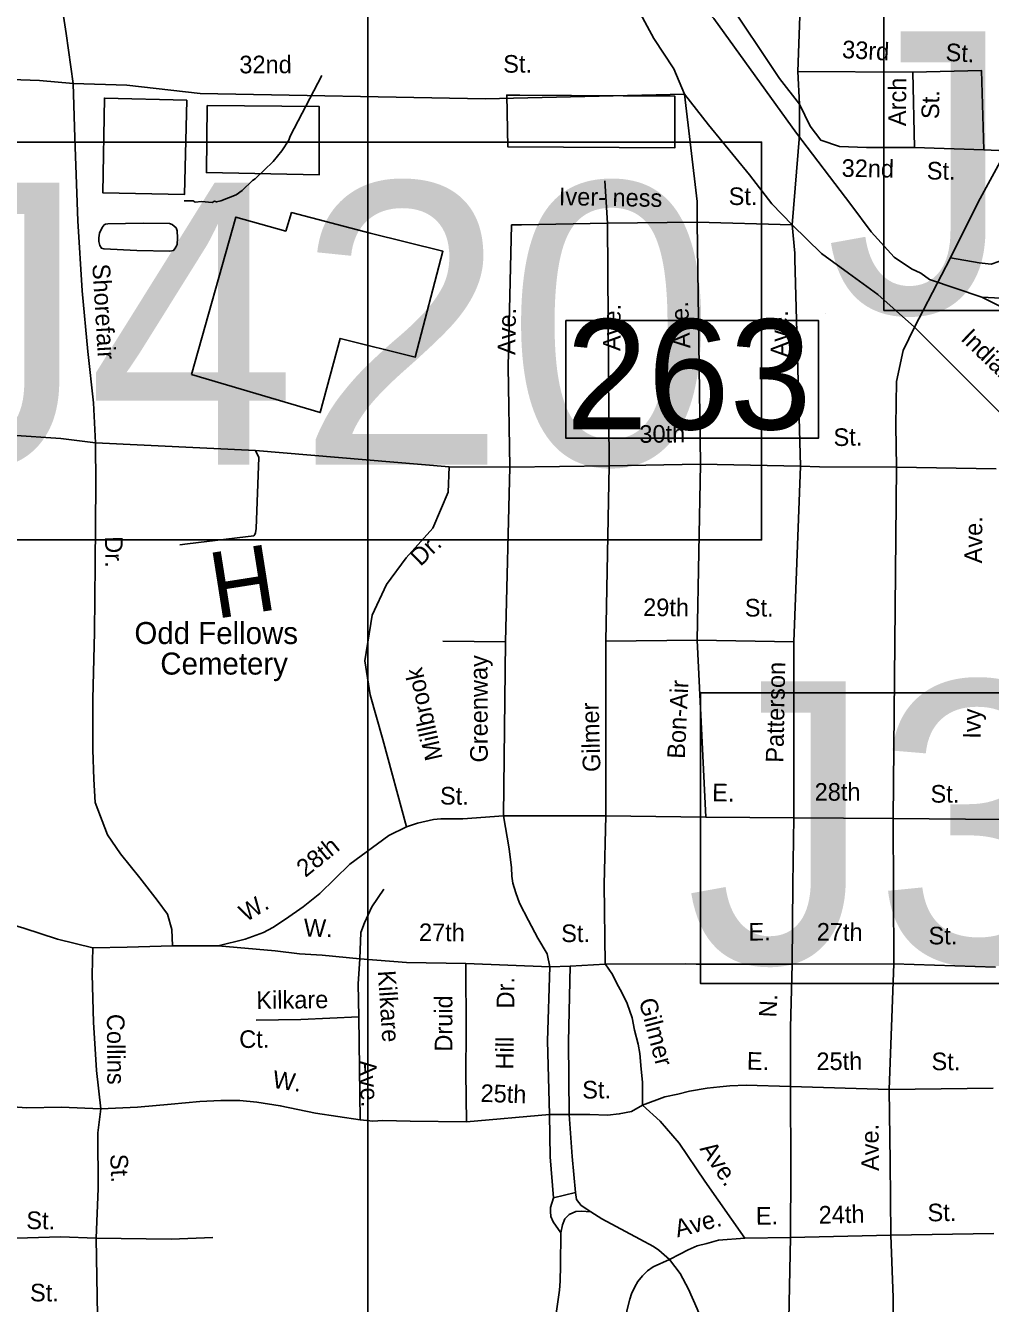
# Model space of a CAD drawing. Extents: x 1551653 to 1702041, y 811336 to 920032.
# Drawn here: x 1630337 to 1633932, y 864827 to 869587 of the extents above; entities that cross this region are included whole.
import ezdxf

# ---------------------------------------------------------------- set-up
doc = ezdxf.new("R2010")
doc.units = 0
for name, color, linetype in [('Old_Level_10', 7, 'Continuous'), ('Old_Level_22', 7, 'Continuous'), ('Old_Level_31', 7, 'Continuous'), ('Old_Level_35', 7, 'Continuous'), ('Old_Level_4', 7, 'Continuous'), ('Old_Level_41', 7, 'Continuous'), ('Old_Level_44', 7, 'Continuous'), ('Old_Level_62', 7, 'Continuous'), ('Old_Level_63', 7, 'Continuous')]:
    doc.layers.add(name, color=color, linetype=linetype)

msp = doc.modelspace()

# ---------------------------------------------------------------- linework, layer by layer
at = {"layer": 'Old_Level_31'}
msp.add_lwpolyline([(1632349.79, 868487.597), (1633291.968, 868487.597), (1633291.968, 868050.173), (1632349.79, 868050.173), (1632349.79, 868487.597)], dxfattribs=at)
at = {"layer": 'Old_Level_35'}
for p, q in [((1633225.092, 869692.493), (1633214.661, 869415.601)), ((1633214.661, 869415.601), (1633220.744, 869293.843)), ((1633643.535, 869412.557), (1633214.661, 869415.601)), ((1633643.535, 869412.557), (1633649.619, 869132.515)), ((1633220.744, 869293.843), (1633220.744, 869178.174)), ((1633220.744, 869178.174), (1633193.384, 868844.331)), ((1633649.619, 869132.515), (1633908.16, 869123.383)), ((1633908.16, 869123.383), (1633990.285, 869120.339)), ((1632505.367, 868851.15), (1632495.358, 869008.074)), ((1632838.998, 868854.489), (1632505.367, 868851.15)), ((1632505.367, 868851.15), (1632512.039, 867946.335)), ((1633193.384, 868844.331), (1632838.998, 868854.489)), ((1632838.998, 868854.489), (1632852.343, 867953.012)), ((1633783.451, 868721.583), (1633649.729, 868463.533)), ((1633649.729, 868463.533), (1633981.271, 868131.744)), ((1631194.496, 868003.269), (1630598.445, 868032.736)), ((1631915.765, 867943.448), (1631194.496, 868003.269)), ((1632141.753, 867941.255), (1631915.765, 867943.448)), ((1632141.753, 867941.255), (1632125.286, 867290.721)), ((1632512.039, 867946.335), (1632141.753, 867941.255)), ((1632512.039, 867946.335), (1632498.953, 867294.06)), ((1632852.343, 867953.012), (1632512.039, 867946.335)), ((1632852.343, 867953.012), (1632839.256, 867297.399)), ((1633224.346, 867944.876), (1632852.343, 867953.012)), ((1633224.346, 867944.876), (1633199.578, 867290.721)), ((1633582.644, 867941.223), (1633570.132, 866633.093)), ((1633953.727, 867935.136), (1633582.644, 867941.223)), ((1632125.286, 867290.721), (1631891.744, 867294.06)), ((1632125.286, 867290.721), (1632118.613, 866642.993)), ((1632498.953, 867294.06), (1632839.256, 867297.399)), ((1632498.953, 867294.06), (1632499.873, 866643.267)), ((1632839.256, 867297.399), (1632871.585, 866637.798)), ((1632839.256, 867297.399), (1633199.578, 867290.721)), ((1633199.578, 867290.721), (1633199.652, 866635.175)), ((1632499.873, 866643.267), (1632118.613, 866642.993)), ((1632871.585, 866637.798), (1632499.873, 866643.267)), ((1633199.652, 866635.175), (1632871.585, 866637.798)), ((1633570.132, 866633.093), (1633199.652, 866635.175)), ((1633973.081, 866628.928), (1633570.132, 866633.093)), ((1633570.132, 866633.093), (1633572.213, 866091.615)), ((1631054.841, 866159.202), (1630885.384, 866159.202)), ((1632281.044, 866128.813), (1632290.47, 866080.594)), ((1631977.836, 866093.565), (1632290.47, 866080.594)), ((1632366.368, 866083.455), (1632290.47, 866080.594)), ((1632366.368, 866083.455), (1632497.14, 866090.831)), ((1632496.401, 866091.621), (1632836.054, 866090.831)), ((1632836.054, 866090.831), (1633194.1, 866090.831)), ((1633572.213, 866091.615), (1633194.1, 866090.831)), ((1633572.213, 866091.615), (1633555.563, 865623.862)), ((1633572.213, 866091.615), (1633951.018, 866079.12)), ((1631579.611, 865893.922), (1631584.259, 865511.045)), ((1633187.165, 865634.275), (1633555.563, 865623.862)), ((1633555.563, 865623.862), (1633942.693, 865628.027)), ((1632289.418, 865530.189), (1631980.569, 865502.841)), ((1632363.215, 865530.189), (1632289.418, 865530.189)), ((1632304.013, 865220.458), (1632386.24, 865239.399)), ((1630879.56, 865066.092), (1630600.528, 865069.654)), ((1630600.528, 865069.654), (1630605.185, 864780.716)), ((1630879.938, 865066.696), (1631034.941, 865072.549)), ((1633187.266, 865072.043), (1633017.345, 865070.491)), ((1633561.038, 865080.659), (1633187.266, 865072.043)), ((1633944.774, 865087.27), (1633561.038, 865080.659))]:
    msp.add_line(p, q, dxfattribs=at)
for points in [[(1632694.065, 870387.446), (1632786.189, 870295.216), (1632841.873, 870195.498), (1632865.318, 870045.92), (1632915.14, 869749.699), (1632944.447, 869693.974), (1633146.665, 869388.953), (1633220.744, 869293.843)], [(1632242.691, 870253.545), (1632339.725, 870142.594), (1632397.96, 870038.295), (1632484.517, 869907.882), (1632502.445, 869864.063), (1632678.02, 869537.877), (1632752.759, 869425.759), (1632792.605, 869330.663)], [(1630400.627, 870155.806), (1630422.707, 869991.663), (1630460.49, 869743.35), (1630488.728, 869557.264), (1630514.961, 869371.021)], [(1630514.961, 869371.021), (1630389.115, 869382.182), (1630145.346, 869390.535), (1629899.575, 869398.931), (1629779.851, 869405.965), (1629649.805, 869407.405)], [(1633643.535, 869412.557), (1633899.035, 869418.645), (1633908.16, 869123.383)], [(1630514.961, 869371.021), (1630521.064, 869168.981), (1630532.176, 868858.971), (1630547.711, 868599.103), (1630569.531, 868372.926), (1630589.843, 868180.8), (1630598.445, 868032.736)], [(1632792.605, 869330.663), (1632049.372, 869313.541), (1630988.458, 869334.071), (1630714.757, 869365.165), (1630514.961, 869371.021)], [(1632792.605, 869330.663), (1632838.998, 868931.281), (1632838.998, 868854.489)], [(1632792.605, 869330.663), (1632881.49, 869217.16), (1633034.74, 869030.034), (1633117.495, 868922.666), (1633193.384, 868844.331)], [(1633220.744, 869293.843), (1633260.285, 869211.657), (1633299.827, 869159.91), (1633369.785, 869135.559), (1633470.16, 869132.515), (1633567.494, 869132.515), (1633649.619, 869132.515)], [(1633990.285, 869120.339), (1633886.868, 868928.571), (1633783.451, 868721.583)], [(1632148.455, 868844.237), (1632135.111, 868316.706), (1632141.753, 867941.255)], [(1632505.367, 868851.15), (1632185.155, 868844.237), (1632148.455, 868844.237)], [(1633193.384, 868844.331), (1633203.209, 868738.615), (1633203.363, 868716.597), (1633224.346, 867944.876)], [(1633193.384, 868844.331), (1633302.811, 868737.379), (1633403.185, 868664.325), (1633512.686, 868585.182), (1633649.729, 868463.533)], [(1633783.451, 868721.583), (1633889.91, 868703.32), (1633935.535, 868697.232), (1634020.701, 868727.672), (1634105.868, 868739.847), (1634178.868, 868730.715), (1634340.076, 868715.496), (1634583.409, 868669.836)], [(1633649.729, 868463.533), (1633606.977, 868376.506), (1633582.644, 868260.836), (1633579.602, 868096.464), (1633582.644, 867941.223)], [(1629968.055, 868079.205), (1630092.551, 868077.093), (1630283.625, 868060.454), (1630469.29, 868048.675), (1630598.445, 868032.736)], [(1630885.384, 866159.202), (1630882.651, 866219.368), (1630866.252, 866276.799), (1630827.946, 866329.239), (1630763.396, 866412.195), (1630690.968, 866501.512), (1630642.172, 866572.142), (1630596.198, 866692.942), (1630591.759, 866779.881), (1630587.825, 866889.277), (1630587.642, 867077.194), (1630593.915, 867327.013), (1630596.27, 867580.916), (1630599.079, 867876.831), (1630598.445, 868032.736)], [(1631194.496, 868003.269), (1631206.843, 867977.497), (1631196.676, 867713.754), (1631194.543, 867697.586), (1631191.61, 867691.044), (1631187.516, 867686.523), (1631156.6, 867681.749), (1630940.554, 867655.926), (1630912.07, 867652.504)], [(1631915.765, 867943.448), (1631911.762, 867848.301), (1631855.045, 867714.749), (1631754.955, 867604.569), (1631681.557, 867504.405), (1631628.175, 867390.885), (1631601.485, 867220.606), (1631621.503, 867093.731), (1631668.211, 866926.792), (1631756.448, 866602.244)], [(1633582.644, 867941.223), (1633295.076, 867943.54), (1633224.346, 867944.876)], [(1632118.613, 866642.993), (1631966.903, 866632.328), (1631884.908, 866632.328), (1631857.576, 866629.594), (1631797.446, 866615.919), (1631756.448, 866602.244)], [(1632118.613, 866642.993), (1632139.093, 866520.2), (1632147.868, 866448.691), (1632149.459, 866418.642), (1632152.93, 866392.556), (1632164.4, 866356.306), (1632178.035, 866318.206), (1632210.942, 866253.704), (1632246.011, 866187.156), (1632281.044, 866128.813)], [(1632499.873, 866643.267), (1632492.611, 866387.657), (1632496.401, 866091.621)], [(1633199.652, 866635.175), (1633195.49, 866389.427), (1633194.1, 866090.831)], [(1631756.448, 866602.244), (1631690.852, 866569.427), (1631545.993, 866462.768), (1631433.933, 866353.374), (1631371.07, 866304.148), (1631305.474, 866257.655), (1631259.01, 866227.573), (1631223.479, 866208.428), (1631155.149, 866183.815), (1631054.841, 866159.202)], [(1631671.72, 866369.784), (1631627.989, 866304.148), (1631600.657, 866243.982), (1631586.992, 866208.428), (1631582.344, 866109.974)], [(1630587.468, 866150.997), (1630456.275, 866183.815), (1630330.549, 866224.837), (1630169.126, 866271.539)], [(1630587.468, 866150.997), (1630585.204, 866052.409), (1630590.197, 865874.407), (1630601.133, 865694.279), (1630617.532, 865552.068)], [(1630885.384, 866159.202), (1630715.927, 866153.732), (1630587.468, 866150.997)], [(1631054.841, 866159.202), (1631267.21, 866140.058), (1631358.224, 866129.118), (1631442.952, 866123.649), (1631582.344, 866109.974)], [(1631582.344, 866109.974), (1631576.878, 866016.99), (1631579.611, 865893.922)], [(1631582.344, 866109.974), (1631756.448, 866096.3), (1631977.836, 866093.565)], [(1631977.836, 866093.565), (1631979.158, 865836.986), (1631977.074, 865685.149), (1631980.569, 865502.841)], [(1632290.47, 866080.594), (1632282.464, 865804.811), (1632289.418, 865530.189)], [(1632366.368, 866083.455), (1632360.443, 865801.625), (1632363.215, 865530.189)], [(1632496.401, 866091.621), (1632524.472, 866052.543), (1632539.393, 866021.11), (1632560.61, 865982.058), (1632578.258, 865944.479), (1632597.369, 865890.26), (1632606.467, 865844.695), (1632620.133, 865792.733), (1632625.599, 865757.181), (1632631.066, 865699.749), (1632636.532, 865650.521), (1632636.532, 865565.741)], [(1633194.1, 866090.831), (1633187.165, 865852.949), (1633187.165, 865634.275)], [(1631579.611, 865893.922), (1631362.387, 865883.938), (1631196.463, 865882.104)], [(1633187.165, 865634.275), (1633021.91, 865639.582), (1632961.781, 865636.848), (1632923.516, 865634.112), (1632877.052, 865628.643), (1632811.455, 865617.703), (1632767.725, 865606.764), (1632718.527, 865595.825), (1632636.532, 865565.741)], [(1633187.165, 865634.275), (1633188.903, 865329.95), (1633187.266, 865072.043)], [(1631584.259, 865511.045), (1631417.534, 865535.659), (1631286.342, 865563.007), (1631198.88, 865576.681), (1631136.017, 865582.151), (1631111.418, 865582.151), (1631064.954, 865582.151), (1630986.511, 865579.416), (1630879.918, 865568.477), (1630754.191, 865557.537), (1630617.532, 865552.068)], [(1633555.563, 865623.862), (1633558.997, 865354.648), (1633561.038, 865080.659)], [(1630617.532, 865552.068), (1630469.941, 865557.537), (1630341.481, 865554.802), (1630168.541, 865567.19)], [(1630617.532, 865552.068), (1630606.6, 865461.818), (1630608.035, 865254.504), (1630600.528, 865069.654)], [(1632289.418, 865530.189), (1632292.3, 865372.778), (1632304.013, 865220.458)], [(1632636.532, 865565.741), (1632595.535, 865541.129), (1632549.071, 865532.924), (1632505.339, 865527.454), (1632439.743, 865530.189), (1632363.215, 865530.189)], [(1632363.215, 865530.189), (1632374.157, 865373.516), (1632386.24, 865239.399)], [(1633017.345, 865070.491), (1632868.569, 865282.427), (1632772.588, 865423.854), (1632702.129, 865505.575), (1632636.532, 865565.741)], [(1631980.569, 865502.841), (1631770.115, 865505.575), (1631668.987, 865508.31), (1631630.723, 865505.575), (1631608.857, 865508.31), (1631584.259, 865511.045)], [(1632304.013, 865220.458), (1632293.478, 865184.655), (1632292.953, 865168.654), (1632294.99, 865150.606), (1632302.789, 865130.636), (1632332.182, 865090.216)], [(1632386.24, 865239.399), (1632389.912, 865213.309), (1632407.471, 865191.141), (1632443.232, 865168.605)], [(1632443.232, 865168.605), (1632407.054, 865170.54), (1632387.218, 865169.343), (1632363.166, 865157.624), (1632346.841, 865141.948), (1632337.579, 865119.524), (1632332.182, 865090.216)], [(1632443.232, 865168.605), (1632484.715, 865141.948), (1632625.646, 865066.046), (1632677.129, 865039.186), (1632696.85, 865024.976), (1632736.368, 864990.354)], [(1630600.528, 865069.654), (1630467.03, 865074.314), (1630304.037, 865069.654), (1630167.209, 865057.732)], [(1632332.182, 865090.216), (1632330.502, 864968.185), (1632329.525, 864910.174), (1632327.034, 864876.207), (1632309.354, 864754.501), (1632295.755, 864636.713), (1632284.328, 864537.09), (1632281.096, 864456.913), (1632284.485, 864407.018), (1632293.711, 864358.807), (1632305.105, 864318.751), (1632319.551, 864271.435), (1632337.855, 864217.032), (1632358.872, 864167.98), (1632382.346, 864131.684), (1632411.864, 864097.265), (1632432.344, 864059.827)], [(1633017.345, 865070.491), (1632919.317, 865061.879), (1632875.258, 865050.367), (1632839.048, 865040.898), (1632805.734, 865026.368), (1632774.586, 865009.99), (1632736.368, 864990.354)], [(1633561.038, 865080.659), (1633570.332, 864848.743), (1633569.584, 864762.713), (1633565.086, 864708.776), (1633558.794, 864664.879), (1633548.174, 864605.063), (1633533.748, 864545.125), (1633513.125, 864485.312), (1633494.742, 864437.458), (1633470.438, 864393.528), (1633445.982, 864352.002), (1633423.761, 864322.038), (1633389.463, 864288.515), (1633331.104, 864242.878), (1633244.661, 864183.8), (1633177.863, 864146.337)], [(1633187.266, 865072.043), (1633179.014, 864646.181), (1633177.863, 864146.337)], [(1632736.368, 864990.354), (1632675.987, 864963.366), (1632654.468, 864948.195), (1632635.689, 864929.967), (1632619.055, 864909.094), (1632607.027, 864888.326), (1632594.494, 864862.369), (1632588.487, 864842.48), (1632577.792, 864798.671), (1632573.218, 864760.745), (1632570.361, 864698.77), (1632560.154, 864541.093), (1632551.824, 864387.179), (1632546.88, 864311.238), (1632541.985, 864277.12), (1632537.319, 864254.401), (1632527.569, 864227.586), (1632511.073, 864193.702), (1632490.699, 864156.097), (1632468.163, 864120.336), (1632432.344, 864059.827)], [(1632736.368, 864990.354), (1632775.724, 864937.929), (1632806.755, 864879.465), (1632839.697, 864806.959), (1632868.684, 864736.532), (1632885.75, 864670.351), (1632894.858, 864616.336), (1632898.775, 864563.029), (1632897.384, 864514.229), (1632896.774, 864474.22), (1632889.786, 864396.32), (1632878.723, 864324.505), (1632865.78, 864258.735), (1632842.424, 864162.957), (1632810.58, 864033.535), (1632778.11, 863912.993)]]:
    msp.add_lwpolyline(points, dxfattribs=at)
at = {"layer": 'Old_Level_4'}
for p, q in [((1633316.124, 868515.836), (1633316.124, 868515.836)), ((1632795.496, 866093.966), (1632795.496, 866093.966))]:
    msp.add_line(p, q, dxfattribs=at)
for points in [[(1633535.462, 869722.301), (1636439.88, 869722.301), (1636439.88, 868525.549), (1633535.462, 868525.549), (1633535.462, 869722.301)], [(1629776.803, 869152.42), (1633079.867, 869152.42), (1633079.867, 867670.727), (1629776.803, 867670.727), (1629776.803, 869152.42)], [(1632852.069, 867100.845), (1635756.487, 867100.845), (1635756.487, 866018.07), (1632852.069, 866018.07), (1632852.069, 867100.845)]]:
    msp.add_lwpolyline(points, dxfattribs=at)
at = {"layer": 'Old_Level_41'}
for points in [[(1630937.764, 869309.209), (1630929.348, 868957.161), (1630625.1, 868963.644), (1630631.091, 869316.492), (1630937.764, 869309.209)], [(1632178.277, 869326.815), (1632756.621, 869323.129), (1632756.621, 869131.414), (1632134.073, 869135.101), (1632130.139, 869327.921), (1632178.277, 869326.815)], [(1631014.385, 869289.215), (1631431.227, 869285.504), (1631431.227, 869030.494), (1631011.351, 869039.188), (1631014.385, 869289.215)], [(1630955.056, 868286.465), (1631435.091, 868145.32), (1631509.059, 868421.526), (1631789.022, 868351.477), (1631892.166, 868745.966), (1631620.672, 868813.903), (1631328.557, 868889.751), (1631306.422, 868821.331), (1631120.842, 868873.332), (1630955.056, 868286.465)]]:
    msp.add_lwpolyline(points, dxfattribs=at)
at = {"layer": 'Old_Level_44'}
msp.add_line((1633900.292, 868574.681), (1634112.201, 868564.369), dxfattribs=at)
for points in [[(1633900.292, 868574.681), (1633705.522, 868640.678), (1633673.183, 868664.149), (1633638.547, 868680.324), (1633573.821, 868724.103), (1633488.086, 868818.302), (1633411.736, 868919.599), (1633209.611, 869185.73), (1632901.661, 869612.389), (1632304.173, 870244.684)], [(1634058.396, 868496.823), (1633900.292, 868574.681)]]:
    msp.add_lwpolyline(points, dxfattribs=at)
at = {"layer": 'Old_Level_62'}
for points in [[(1630928.497, 868933.323), (1630961.203, 868933.323), (1630969.2, 868929.221), (1630993.191, 868930.759), (1631033.176, 868928.094), (1631041.173, 868931.99), (1631049.17, 868929.837), (1631065.164, 868933.528), (1631121.554, 868956.596), (1631143.802, 868972.18), (1631182.352, 869009.602), (1631192.502, 869015.343), (1631259.554, 869080.242), (1631292.157, 869119.715), (1631318.814, 869159.187), (1631323.017, 869175.181), (1631440.615, 869401.149)], [(1630643.987, 868848.328), (1630775.221, 868850.071), (1630873.953, 868849.251), (1630883.796, 868845.355), (1630897.842, 868832.95), (1630902.456, 868821.979), (1630903.583, 868796.04), (1630901.84, 868771.434), (1630895.996, 868758.311), (1630888.82, 868748.981), (1630874.568, 868746.315), (1630752.357, 868748.263), (1630628.711, 868755.542), (1630619.791, 868758.003), (1630613.742, 868767.538), (1630610.154, 868781.686), (1630610.256, 868795.938), (1630613.332, 868812.854), (1630622.559, 868834.487), (1630630.762, 868844.74), (1630634.965, 868846.585), (1630643.987, 868848.328)]]:
    msp.add_lwpolyline(points, dxfattribs=at)
at = {"layer": 'Old_Level_63'}
for points in [[(1569096.749, 874749.337), (1631612.821, 874749.337), (1631612.821, 831307.151), (1569096.749, 831307.151), (1569096.749, 874749.337)], [(1631612.821, 874749.337), (1694128.892, 874749.337), (1694128.892, 831307.151), (1631612.821, 831307.151), (1631612.821, 874749.337)]]:
    msp.add_lwpolyline(points, dxfattribs=at)

# ---------------------------------------------------------------- texts
at = {"layer": 'Old_Level_10'}
for s, rotation, p in [('33rd', 356.913411, (1633378.214, 869465.809)), ('St.', 356.913411, (1633763.953, 869455.23)), ('32nd', 0.140992, (1631133.996, 869408.6)), ('St.', 0.140992, (1632117.089, 869411.021)), ('Arch', 89.484564, (1633617.13, 869211.919)), ('St.', 89.484564, (1633740.854, 869238.059)), ('32nd', 359.064869, (1633377.502, 869023.395)), ('St.', 359.064869, (1633694.712, 869013.638)), ('Iver- ness', 358.981619, (1632323.904, 868917.713)), ('St.', 359.955164, (1632956.91, 868918.128)), ('Shorefair', 273.421031, (1630585.953, 868697.37)), ('Ave.', 89.773172, (1632553.805, 868374.051)), ('Ave.', 92.957133, (1632814.456, 868385.375)), ('Ave.', 89.142514, (1632161.822, 868359.419)), ('Ave.', 90.66645, (1633179.684, 868350.997)), ('Indiana', 316.014597, (1633818.208, 868417.02)), ('30th', 0.575344, (1632624.658, 868032.228)), ('St.', 1.381989, (1633348.344, 868019.97)), ('Ave.', 89.472589, (1633900.785, 867583.203)), ('Dr.', 270.853958, (1630633.073, 867683.99)), ('Dr.', 44.370739, (1631809.051, 867569.74)), ('29th', 359.491736, (1632638.111, 867387.345)), ('St.', 359.981203, (1633016.986, 867385.407)), ('Millbrook', 102.767653, (1631891.856, 866857.21)), ('Greenway', 90.195872, (1632059.499, 866841.764)), ('Patterson', 88.899158, (1633160.777, 866840.343)), ('Bon-Air', 87.269292, (1632793.383, 866854.394)), ('Gilmer', 91.583267, (1632479.57, 866807.314)), ('Ivy', 89.472589, (1633895.259, 866930.033)), ('28th', 0.127619, (1633277.411, 866699.242)), ('St.', 359.196931, (1631880.979, 866685.524)), ('E.', 359.196931, (1632895.153, 866697.268)), ('St.', 0.059217, (1633709.165, 866692.087)), ('28th', 38.893575, (1631380.041, 866411.476)), ('W.', 30.766328, (1631158.045, 866246.045)), ('W.', 358.226353, (1631373.173, 866194.122)), ('27th', 359.509214, (1631802.892, 866176.747)), ('E.', 0.172683, (1633030.533, 866178.537)), ('27th', 359.50515, (1633284.949, 866178.281)), ('St.', 0.172683, (1632333.079, 866172.613)), ('St.', 0.059217, (1633701.733, 866164.064)), ('Kilkare', 273.690506, (1631649.677, 866065.256)), ('Dr.', 89.966747, (1632158.142, 865925.514)), ('Kilkare', 0.633269, (1631197.403, 865923.605)), ('Druid', 89.966747, (1631927.444, 865764.686)), ('Gilmer', 284.781044, (1632621.658, 865954.908)), ('N.', 86.996789, (1633134.587, 865890.803)), ('Collins', 270.389408, (1630640.359, 865905.025)), ('Ct.', 0.633269, (1631133.699, 865778.12)), ('Hill', 89.213903, (1632154.856, 865697.709)), ('Ave.', 273.690506, (1631577.855, 865731.462)), ('E.', 359.202497, (1633024.433, 865697.401)), ('25th', 0.443511, (1633284.245, 865695.726)), ('St.', 0.059219, (1633712.881, 865695.537)), ('W.', 351.496414, (1631254.569, 865630.454)), ('25th', 358.151486, (1632031.69, 865577.776)), ('St.', 0.443511, (1632411.564, 865589.868)), ('Ave.', 90.65365, (1633517.192, 865320.455)), ('Ave.', 304.163172, (1632847.425, 865402.56)), ('St.', 272.396567, (1630652.448, 865382.455)), ('St.', 0.986975, (1633698.381, 865132.22)), ('St.', 359.113661, (1630339.64, 865104.172)), ('Ave.', 14.653836, (1632765.875, 865072.264)), ('E.', 0.52325, (1633058.518, 865120.267)), ('24th', 1.320436, (1633292.93, 865123.66)), ('St.', 359.81805, (1630353.8, 864834.479))]:
    msp.add_text(s, height=65.6167, rotation=rotation, dxfattribs=at).set_placement(p)
at = {"layer": 'Old_Level_22'}
msp.add_text('H', height=246.062, rotation=188.937219, dxfattribs=at).set_placement((1631242.713, 867656.265))
for s, height, p in [('Odd Fellows', 82.02083, (1630742.885, 867282.916)), ('Cemetery', 82.0208, (1630839.304, 867169.134))]:
    msp.add_text(s, height=height, dxfattribs=at).set_placement(p)
at = {"layer": 'Old_Level_31'}
msp.add_text('263', height=410.1042, dxfattribs=at).set_placement((1632350.585, 868082.412))
at = {"layer": 'Old_Level_4'}
for s, p in [('J377', (1633316.124, 868515.836)), ('J420', (1629865.2, 867951.226)), ('J338', (1632795.496, 866093.966))]:
    msp.add_text(s, height=1049.8646, dxfattribs=at).set_placement(p)

doc.saveas('drawing.dxf')
